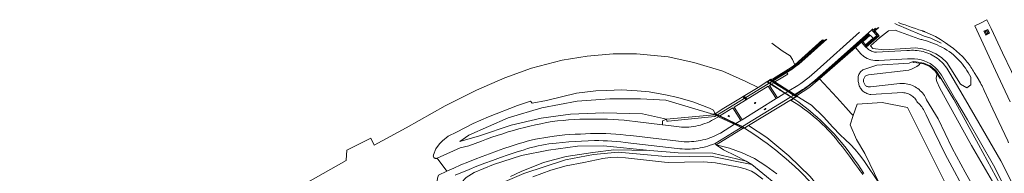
# Model space of a CAD drawing. Header units: metres. Extents: x 89888 to 94270, y 464165 to 468904.
# Tile 366 of 369: x 93065 to 93303, y 468669 to 468706. Entities that reach past the tile are written whole.
import ezdxf

# ---------------------------------------------------------------- set-up
doc = ezdxf.new("R2010")
doc.units = ezdxf.units.M
doc.layers.get('0').update_dxf_attribs({"linetype": 'CONTINUOUS'})
for name, color, linetype, lineweight in [('G_GRENS_ALGEMEEN_-1', 251, 'CONTINUOUS', 13), ('G_GRENS_ALGEMEEN_0', 251, 'CONTINUOUS', 13), ('K_KUNSTWERKGRENS_-1', 251, 'CONTINUOUS', 13), ('K_KUNSTWERKGRENS_0', 251, 'CONTINUOUS', 13), ('Q_BALUSTRADE_LIJN_0', 251, 'CONTINUOUS', 13), ('Q_VERKEERSBORD_0', 251, 'CONTINUOUS', 13), ('S_GBKN_SYMBOOL_GV_GROOT_-1', 251, 'CONTINUOUS', 13), ('S_GBKN_SYMBOOL_OV_GROOT_-1', 251, 'CONTINUOUS', 13), ('T_CULTUURGRENS_0', 251, 'CONTINUOUS', 13), ('T_HEK_LIJN_0', 251, 'CONTINUOUS', 13), ('V_GELEIDECONSTRUCTIE_LIJN_0', 251, 'CONTINUOUS', 13), ('V_WEGGRENS_-1', 251, 'CONTINUOUS', 13), ('V_WEGGRENS_0', 251, 'CONTINUOUS', 13), ('W_WATERGRENS_0', 251, 'CONTINUOUS', 13)]:
    doc.layers.add(name, color=color, linetype=linetype, lineweight=lineweight)

# ---------------------------------------------------------------- blocks, each defined once
blk = doc.blocks.new('S_GBKN_SYMBOOL_OV_GROOT')
for points in [[(-0.21875, 0.0625), (0.21875, 0.0625)], [(-0.21875, 0), (0.21875, 0)], [(-0.1875, 0.0625), (-0.1875, 0)], [(-0.125, 0.09375), (-0.125, 0.0625)], [(-0.125, 0), (-0.125, -0.0625)], [(-0.0625, 0.0625), (-0.0625, 0)], [(0, 0.09375), (0, 0.0625)], [(0, 0), (0, -0.0625)], [(0.0625, 0.0625), (0.0625, 0)], [(0.125, 0.09375), (0.125, 0.0625)], [(0.125, 0), (0.125, -0.0625)], [(0.1875, 0.0625), (0.1875, 0)], [(-0.21875, -0.0625), (0.21875, -0.0625)], [(-0.1875, -0.0625), (-0.1875, -0.09375)], [(-0.0625, -0.0625), (-0.0625, -0.09375)], [(0.0625, -0.0625), (0.0625, -0.09375)], [(0.1875, -0.0625), (0.1875, -0.09375)]]:
    blk.add_lwpolyline(points)
blk = doc.blocks.new('S_GBKN_SYMBOOL_GV_GROOT')
for points in [[(-0.1875, 0.03125), (-0.09375, 0.09375)], [(-0.1875, -0.0625), (0.0625, 0.09375)], [(-0.1875, 0.09375), (0.125, -0.09375)], [(-0.1875, 0), (-0.03125, -0.09375)], [(-0.125, -0.09375), (0.1875, 0.09375)], [(-0.0625, 0.09375), (0.1875, -0.0625)], [(0.03125, -0.09375), (0.1875, 0)], [(0.09375, 0.09375), (0.1875, 0.03125)]]:
    blk.add_lwpolyline(points)
blk = doc.blocks.new('Q_VERKEERSBORD')
for points in [[(-0.5, 0.5), (0.5, 0.5), (0.5, -0.5), (-0.5, -0.5)], [(-0.37, 0.22), (0.36, 0.22), (0.36, -0.21), (-0.37, -0.21)]]:
    blk.add_lwpolyline(points, close=True)
for points in [[(-0.44, 0.46), (0.44, 0.46, -0.414214), (0.46, 0.44), (0.46, -0.44, -0.414214), (0.44, -0.46), (-0.44, -0.46, -0.414214), (-0.46, -0.44), (-0.46, 0.44), (-0.46, 0.44), (-0.46, 0.45), (-0.46, 0.45), (-0.46, 0.45), (-0.46, 0.45), (-0.46, 0.45), (-0.46, 0.45), (-0.46, 0.46), (-0.46, 0.46), (-0.46, 0.46), (-0.45, 0.46), (-0.45, 0.46), (-0.45, 0.46), (-0.45, 0.46), (-0.45, 0.46), (-0.45, 0.46), (-0.44, 0.46), (-0.44, 0.46)], [(-0.29, 0.16), (0.28, 0.16, -0.414214), (0.3, 0.14), (0.3, -0.13, -0.414214), (0.28, -0.16), (-0.29, -0.16, -0.414214), (-0.31, -0.13), (-0.31, 0.14), (-0.31, 0.14), (-0.31, 0.14), (-0.31, 0.14), (-0.31, 0.15), (-0.31, 0.15), (-0.31, 0.15), (-0.3, 0.15), (-0.3, 0.15), (-0.3, 0.15), (-0.3, 0.16), (-0.3, 0.16), (-0.3, 0.16), (-0.3, 0.16), (-0.29, 0.16), (-0.29, 0.16), (-0.29, 0.16), (-0.29, 0.16), (-0.29, 0.16)]]:
    blk.add_lwpolyline(points, format="xyb")

msp = doc.modelspace()

# ---------------------------------------------------------------- linework, layer by layer
at = {"layer": 'G_GRENS_ALGEMEEN_-1'}
for p, q in [((93245.72, 468691.12), (93246.26, 468691.48)), ((93246.26, 468691.48), (93246.36, 468691.54)), ((93246.36, 468691.54), (93246.54, 468691.66))]:
    msp.add_line(p, q, dxfattribs=at)
msp.add_lwpolyline([(93246.03, 468690.8), (93245.62, 468691.06), (93245.72, 468691.12)], dxfattribs=at)
at = {"layer": 'G_GRENS_ALGEMEEN_0'}
for p, q in [((93271.66, 468704.02), (93271, 468703.42)), ((93251.51, 468694.3), (93246.81, 468691.49)), ((93246.14, 468691.56), (93246.26, 468691.48)), ((93246.26, 468691.48), (93246.7, 468691.21)), ((93250.52, 468688.8), (93251.92, 468687.92)), ((93251.75, 468687.16), (93251.78, 468687.18)), ((93252.43, 468687.6), (93251.92, 468687.92))]:
    msp.add_line(p, q, dxfattribs=at)
for points in [[(93259.67, 468701.34), (93259.49, 468701.17), (93253.09, 468695.5), (93251.51, 468694.3)], [(93252.35, 468688.02), (93254.98, 468689.71), (93255.48, 468690.07), (93257.07, 468691.29), (93257.83, 468691.96), (93270.01, 468702.69), (93270.27, 468702.42), (93268.52, 468700.89), (93268.3, 468700.69)], [(93271, 468703.42), (93272, 468702.27), (93269.14, 468699.74)], [(93280.8, 468696.01), (93280.76, 468695.81), (93281.62, 468695.68), (93282.51, 468695.54)], [(93286.55, 468692.99), (93287.27, 468691.91), (93287.45, 468692.03)], [(93246.7, 468691.21), (93247.12, 468690.94), (93247.16, 468690.92)], [(93247.16, 468690.92), (93250.04, 468689.1), (93250.52, 468688.8)], [(93251.78, 468687.18), (93252.08, 468687.38), (93252.43, 468687.6)]]:
    msp.add_lwpolyline(points, dxfattribs=at)
at = {"layer": 'K_KUNSTWERKGRENS_-1'}
for p, q in [((93243.35, 468689.79), (93245.47, 468691.15)), ((93245.47, 468691.15), (93245.57, 468691.22)), ((93246.14, 468691.56), (93246.24, 468691.62)), ((93246.81, 468691.49), (93246.54, 468691.66)), ((93247.44, 468691.1), (93250.81, 468688.98)), ((93241.05, 468680.59), (93251.83, 468687.12)), ((93250.81, 468688.98), (93252.22, 468688.1)), ((93251.85, 468687.13), (93251.83, 468687.12)), ((93252.59, 468687.6), (93251.85, 468687.13)), ((93252.62, 468687.76), (93252.35, 468688.02)), ((93252.73, 468687.69), (93252.59, 468687.6)), ((93252.62, 468687.76), (93252.73, 468687.69)), ((93232.68, 468683.28), (93232.89, 468683.41)), ((93232.68, 468683.28), (93232.81, 468683.22)), ((93232.89, 468683.41), (93232.98, 468683.46)), ((93237.68, 468680.9), (93239.27, 468680.15)), ((93240.11, 468679.99), (93241.05, 468680.59))]:
    msp.add_line(p, q, dxfattribs=at)
for points in [[(93246.24, 468691.62), (93246.43, 468691.73), (93246.54, 468691.66)], [(93243.35, 468689.79), (93235.07, 468684.81), (93232.98, 468683.46)], [(93245.57, 468691.22), (93245.73, 468691.32), (93246.14, 468691.56)], [(93246.98, 468691.38), (93247.4, 468691.12), (93247.44, 468691.1)], [(93233.84, 468682.73), (93233.78, 468682.76), (93233.31, 468682.99)], [(93233.84, 468682.73), (93237.15, 468681.15), (93237.68, 468680.9)], [(93240.11, 468679.99), (93239.91, 468679.87), (93239.79, 468679.95)]]:
    msp.add_lwpolyline(points, dxfattribs=at)
at = {"layer": 'K_KUNSTWERKGRENS_0'}
for p, q in [((93246.81, 468691.49), (93246.98, 468691.38)), ((93252.22, 468688.1), (93252.35, 468688.02))]:
    msp.add_line(p, q, dxfattribs=at)
for points in [[(93232.81, 468683.22), (93233.13, 468683.07), (93233.31, 468682.99)], [(93239.27, 468680.15), (93239.45, 468680.06), (93239.79, 468679.95)]]:
    msp.add_lwpolyline(points, dxfattribs=at)
at = {"layer": 'Q_BALUSTRADE_LIJN_0'}
for p, q in [((93251.48, 468694.38), (93259.16, 468701.25)), ((93270.11, 468702.54), (93257.06, 468691.08)), ((93246.09, 468691.71), (93246.24, 468691.62)), ((93246.24, 468691.62), (93246.36, 468691.54)), ((93246.36, 468691.54), (93246.79, 468691.27)), ((93250.61, 468688.86), (93252.01, 468687.97)), ((93252.59, 468687.6), (93252.69, 468687.54)), ((93233.52, 468683.11), (93232.89, 468683.41)), ((93239.5, 468680.29), (93237.91, 468681.04)), ((93240.11, 468679.99), (93239.5, 468680.29)), ((93240.18, 468679.97), (93240.11, 468679.99))]:
    msp.add_line(p, q, dxfattribs=at)
for points in [[(93272.23, 468704.16), (93271.35, 468703.4), (93272.37, 468702.26), (93269.36, 468699.6)], [(93246.79, 468691.27), (93247.21, 468691), (93247.25, 468690.98)], [(93247.25, 468690.98), (93250.13, 468689.16), (93250.61, 468688.86)], [(93252.01, 468687.97), (93252.51, 468687.66), (93252.59, 468687.6)], [(93232.89, 468683.41), (93232.89, 468683.41), (93232.69, 468683.51)], [(93234.05, 468682.86), (93233.99, 468682.89), (93233.52, 468683.11)], [(93237.91, 468681.04), (93237.38, 468681.29), (93234.05, 468682.86)]]:
    msp.add_lwpolyline(points, dxfattribs=at)
at = {"layer": 'T_CULTUURGRENS_0'}
msp.add_line((93241.88, 468671.26), (93240.45, 468672), dxfattribs=at)
for points in [[(93177.14, 468647.5), (93175.27, 468656.86), (93175.12, 468658.11), (93175.17, 468659.13), (93175.43, 468660.1), (93175.8, 468661.11), (93176.65, 468663.47), (93177.58, 468664.41), (93180.66, 468666.38), (93186.86, 468669.07), (93196.9, 468672.37), (93203.63, 468673.63), (93209.59, 468674.16), (93214.92, 468673.69), (93221.94, 468673.08), (93231.87, 468673.27), (93241.88, 468671.26)], [(93183.68, 468668.36), (93186.21, 468669.51), (93191.59, 468671.68), (93197.05, 468673.15), (93203.47, 468674.08), (93208.56, 468674.77), (93217.24, 468674.61)]]:
    msp.add_lwpolyline(points, dxfattribs=at)
at = {"layer": 'T_HEK_LIJN_0'}
msp.add_lwpolyline([(93271.72, 468624.04), (93269.64, 468629.92), (93261.89, 468649.47), (93256.76, 468657.71), (93250.27, 468664.31), (93241.88, 468671.26)], dxfattribs=at)
at = {"layer": 'V_GELEIDECONSTRUCTIE_LIJN_0'}
for p, q in [((93245.72, 468691.12), (93245.57, 468691.22)), ((93245.57, 468691.22), (93245.57, 468691.22)), ((93246.13, 468690.86), (93245.72, 468691.12)), ((93246.58, 468690.56), (93246.13, 468690.86)), ((93251.85, 468687.13), (93251.78, 468687.18))]:
    msp.add_line(p, q, dxfattribs=at)
for points in [[(93287.53, 468700.46), (93285.07, 468701.68), (93283.41, 468702.16), (93278.49, 468704.22), (93277.82, 468704.51), (93277.15, 468704.81), (93276.5, 468705.13), (93276.36, 468705.2)], [(93249.89, 468688.41), (93249.38, 468688.74), (93246.58, 468690.56)], [(93251.28, 468687.52), (93250.35, 468688.13), (93249.89, 468688.41)], [(93251.78, 468687.18), (93251.3, 468687.5), (93251.28, 468687.52)], [(93268.87, 468669.07), (93268.15, 468670.18), (93267.41, 468671.28), (93266.65, 468672.36), (93265.87, 468673.43), (93265.07, 468674.49), (93264.25, 468675.54), (93263.42, 468676.57), (93262.57, 468677.58), (93261.7, 468678.58), (93260.92, 468679.42), (93260.12, 468680.24), (93259.31, 468681.04), (93258.48, 468681.83), (93257.63, 468682.6), (93256.77, 468683.36), (93255.9, 468684.09), (93255.01, 468684.81), (93254.1, 468685.51), (93253.18, 468686.2), (93252.25, 468686.86), (93251.85, 468687.13)]]:
    msp.add_lwpolyline(points, dxfattribs=at)
at = {"layer": 'V_WEGGRENS_-1'}
for p, q in [((93245.81, 468690.09), (93237.61, 468685.04)), ((93245.81, 468690.09), (93247.71, 468687.08)), ((93246.13, 468690.86), (93246.03, 468690.8)), ((93246.49, 468690.51), (93246.1, 468690.27)), ((93246.1, 468690.27), (93248.02, 468687.27)), ((93246.58, 468690.56), (93246.49, 468690.51)), ((93247.16, 468690.92), (93246.58, 468690.56)), ((93246.79, 468691.27), (93246.7, 468691.21)), ((93246.98, 468691.38), (93246.79, 468691.27)), ((93247.25, 468690.98), (93247.16, 468690.92)), ((93247.44, 468691.1), (93247.25, 468690.98)), ((93247.71, 468687.08), (93239.49, 468682)), ((93247.71, 468687.08), (93248.02, 468687.27)), ((93248.02, 468687.27), (93249.84, 468688.38)), ((93249.84, 468688.38), (93249.89, 468688.41)), ((93249.89, 468688.41), (93250.52, 468688.8)), ((93250.52, 468688.8), (93250.61, 468688.86)), ((93250.61, 468688.86), (93250.81, 468688.98)), ((93251.23, 468687.49), (93251.28, 468687.52)), ((93251.92, 468687.92), (93252.01, 468687.97)), ((93252.01, 468687.97), (93252.22, 468688.1)), ((93237.31, 468684.85), (93234.13, 468682.91)), ((93237.31, 468684.85), (93239.18, 468681.82)), ((93237.61, 468685.04), (93239.49, 468682)), ((93233.52, 468683.11), (93233.31, 468682.99)), ((93233.6, 468683.16), (93233.52, 468683.11)), ((93234.05, 468682.86), (93233.84, 468682.73)), ((93234.13, 468682.91), (93234.05, 468682.86)), ((93237.91, 468681.04), (93237.68, 468680.9)), ((93237.99, 468681.09), (93237.91, 468681.04)), ((93239.18, 468681.82), (93237.99, 468681.09)), ((93239.49, 468682), (93239.18, 468681.82)), ((93239.27, 468680.15), (93239.5, 468680.29)), ((93239.5, 468680.29), (93239.59, 468680.34))]:
    msp.add_line(p, q, dxfattribs=at)
for points in [[(93246.7, 468691.21), (93246.32, 468690.98), (93246.13, 468690.86)], [(93239.59, 468680.34), (93251.04, 468687.38), (93251.23, 468687.49)], [(93251.28, 468687.52), (93251.57, 468687.71), (93251.92, 468687.92)]]:
    msp.add_lwpolyline(points, dxfattribs=at)
at = {"layer": 'V_WEGGRENS_0'}
for p, q in [((93252.26, 468695.22), (93258.94, 468701.22)), ((93259.93, 468701.38), (93253.92, 468696.04)), ((93267.86, 468703.07), (93257.62, 468693.92)), ((93266.84, 468699.41), (93258.19, 468691.82)), ((93268.3, 468700.69), (93266.84, 468699.41)), ((93269.14, 468699.74), (93268.3, 468700.69)), ((93250.3, 468693.37), (93246.98, 468691.38)), ((93250.3, 468693.37), (93250.56, 468692.95)), ((93246.03, 468690.8), (93245.47, 468691.15)), ((93246.49, 468690.51), (93246.03, 468690.8)), ((93249.84, 468688.38), (93246.49, 468690.51)), ((93252.95, 468690.28), (93250.81, 468688.98)), ((93251.23, 468687.49), (93249.84, 468688.38)), ((93251.75, 468687.16), (93251.23, 468687.49)), ((93251.83, 468687.12), (93251.75, 468687.16)), ((93252.22, 468688.1), (93253.76, 468689.03)), ((93232.81, 468683.22), (93221.27, 468682.1)), ((93233.31, 468682.99), (93232.92, 468682.76)), ((93232.98, 468683.46), (93233.6, 468683.16)), ((93233.6, 468683.16), (93234.13, 468682.91)), ((93234.13, 468682.91), (93237.99, 468681.09)), ((93233.01, 468676.3), (93239.27, 468680.15)), ((93239.79, 468679.95), (93233.24, 468675.92)), ((93237.99, 468681.09), (93239.59, 468680.34)), ((93239.59, 468680.34), (93240.19, 468680.05)), ((93240.19, 468680.05), (93240.11, 468679.99)), ((93241.05, 468680.59), (93240.19, 468680.05)), ((93233.24, 468675.92), (93233.01, 468676.3)), ((93168.27, 468669.63), (93165.99, 468672.73)), ((93232.48, 468673.97), (93240.45, 468672))]:
    msp.add_line(p, q, dxfattribs=at)
for points in [[(93298.54, 468706.08), (93296.84, 468705.21), (93295.62, 468704.57)], [(93307.31, 468687.67), (93306.72, 468688.84), (93306.14, 468690.02), (93305.58, 468691.21), (93305.02, 468692.4), (93304.47, 468693.59), (93302.34, 468698.09), (93299.59, 468703.96), (93298.54, 468706.08)], [(93259, 468693.15), (93270.78, 468703.64), (93271.03, 468703.86)], [(93272.49, 468704.23), (93271.54, 468703.39), (93272.55, 468702.24), (93269.46, 468699.47)], [(93282.99, 468703.4), (93282.16, 468703.67), (93281.33, 468703.95), (93280.51, 468704.23), (93279.68, 468704.52), (93278.86, 468704.82), (93278.2, 468705.04), (93277.55, 468705.28), (93277.21, 468705.41)], [(93295.62, 468704.57), (93300.62, 468693.87), (93304.15, 468686.34)], [(93271.1, 468701.63), (93270.41, 468702.39), (93268.6, 468700.78), (93269.28, 468700.03), (93271.1, 468701.63)], [(93276.49, 468703.53), (93274.86, 468703.39), (93272.67, 468701.74), (93270.51, 468699.79), (93271.08, 468699.18), (93273.66, 468698.87), (93278.96, 468699.17), (93281.34, 468699.31), (93283.03, 468699.09), (93284.66, 468698.62), (93286.21, 468697.9), (93287.62, 468696.95), (93288.88, 468695.8), (93292.21, 468690.58), (93293.68, 468689.66), (93294.64, 468690.4), (93294.68, 468692.26), (93294.38, 468692.81), (93294.07, 468693.35), (93293.74, 468693.88), (93293.39, 468694.39), (93293.02, 468694.9), (93292.64, 468695.39), (93292.24, 468695.87), (93291.82, 468696.33), (93291.38, 468696.78), (93290.93, 468697.21), (93290.46, 468697.62), (93289.98, 468698.02), (93289.44, 468698.41), (93288.88, 468698.77), (93288.3, 468699.12), (93287.72, 468699.45), (93287.13, 468699.75), (93286.52, 468700.04), (93285.91, 468700.31), (93285.29, 468700.55), (93284.66, 468700.78), (93284.02, 468700.98), (93283.38, 468701.16), (93283.13, 468701.23), (93282.87, 468701.29), (93282.62, 468701.35), (93282.36, 468701.4), (93282.1, 468701.46), (93276.85, 468703.4), (93276.49, 468703.53)], [(93294.48, 468694.98), (93294.25, 468695.29), (93294.02, 468695.6), (93293.78, 468695.9), (93293.54, 468696.2), (93293.3, 468696.49), (93292.64, 468697.2), (93291.95, 468697.87), (93291.24, 468698.52), (93290.5, 468699.14), (93289.73, 468699.72), (93288.59, 468700.55), (93287.4, 468701.31), (93286.17, 468702.01), (93284.9, 468702.64), (93283.6, 468703.2), (93283.48, 468703.24), (93283.35, 468703.28), (93283.23, 468703.32), (93283.11, 468703.36), (93282.99, 468703.4)], [(93252.26, 468695.22), (93251.69, 468696.47), (93251.11, 468697.39), (93249.18, 468698.63), (93246.68, 468700.47)], [(93293.85, 468681.99), (93291.09, 468686.75), (93287.58, 468692.74), (93287.13, 468693.38), (93286.63, 468693.98), (93286.09, 468694.54), (93285.5, 468695.05), (93284.88, 468695.52), (93284.18, 468695.89), (93283.44, 468696.19), (93282.69, 468696.42), (93281.91, 468696.58), (93281.13, 468696.67), (93280.99, 468696.68), (93280.85, 468696.68), (93280.71, 468696.69), (93280.57, 468696.69), (93280.43, 468696.69), (93279.41, 468696.68), (93272.46, 468696.23), (93271.5, 468696.23), (93270.56, 468696.4), (93269.67, 468696.75), (93268.85, 468697.26), (93268.15, 468697.9), (93266.84, 468699.41)], [(93269.46, 468699.47), (93269.41, 468699.42), (93269.14, 468699.74)], [(93269.46, 468699.47), (93269.63, 468699.28), (93269.82, 468699.1), (93270.02, 468698.93), (93270.24, 468698.79), (93270.46, 468698.66), (93270.7, 468698.54), (93270.94, 468698.45), (93271.19, 468698.37), (93271.44, 468698.31), (93271.7, 468698.27), (93271.96, 468698.26), (93279.21, 468698.66), (93279.87, 468698.7), (93280.35, 468698.72), (93280.82, 468698.73), (93281.29, 468698.71), (93281.76, 468698.67), (93282.23, 468698.61), (93282.7, 468698.52), (93283.16, 468698.42), (93283.62, 468698.29), (93284.07, 468698.14), (93284.51, 468697.97), (93284.94, 468697.78), (93285.36, 468697.56), (93285.77, 468697.32), (93286.17, 468697.06), (93286.56, 468696.79), (93286.94, 468696.5), (93287.3, 468696.19), (93287.65, 468695.87), (93287.98, 468695.53), (93288.3, 468695.17), (93288.6, 468694.81), (93288.88, 468694.43), (93289.15, 468694.04), (93289.4, 468693.63), (93289.63, 468693.22), (93292.83, 468687.78), (93295.72, 468682.78)], [(93150.8, 468675.84), (93158.45, 468680.07), (93167.9, 468685.37), (93175.42, 468689.15), (93182.24, 468692.09), (93188.7, 468694.38), (93196.12, 468696.37), (93202.14, 468697.29), (93208.38, 468697.85), (93214.03, 468697.9), (93221.64, 468697.12), (93227.88, 468695.82), (93234.84, 468693.69), (93240.43, 468691.23), (93243.35, 468689.79)], [(93246.54, 468691.66), (93247.05, 468691.97), (93251.31, 468694.59), (93252.26, 468695.22)], [(93253.92, 468696.04), (93253.19, 468695.41), (93252.4, 468694.78), (93251.58, 468694.2), (93250.52, 468693.52), (93250.3, 468693.37)], [(93280.8, 468696.01), (93279.82, 468695.64), (93271.98, 468695.11), (93268.62, 468694), (93268.43, 468693.85), (93268.25, 468693.69), (93268.08, 468693.51), (93267.94, 468693.31), (93267.81, 468693.11), (93267.7, 468692.89), (93267.61, 468692.66), (93267.54, 468692.43), (93267.49, 468692.19), (93267.47, 468691.94), (93267.47, 468691.7), (93267.49, 468691.46), (93267.53, 468691.22), (93267.59, 468690.98), (93267.63, 468690.72), (93267.69, 468690.46), (93267.78, 468690.2), (93267.88, 468689.96), (93268, 468689.72), (93268.14, 468689.49), (93268.3, 468689.28), (93268.47, 468689.08), (93268.66, 468688.89), (93268.87, 468688.72), (93269.09, 468688.57), (93269.32, 468688.44), (93269.56, 468688.32), (93269.81, 468688.23), (93270.06, 468688.15), (93270.32, 468688.1), (93270.59, 468688.06), (93278.21, 468688.53), (93278.51, 468688.51), (93278.81, 468688.46), (93279.1, 468688.4), (93279.4, 468688.31), (93279.68, 468688.2), (93279.95, 468688.07), (93280.22, 468687.92), (93280.47, 468687.76), (93280.71, 468687.58), (93280.94, 468687.37), (93281.15, 468687.16), (93281.34, 468686.93), (93281.52, 468686.68), (93281.68, 468686.42), (93281.82, 468686.16), (93282.1, 468685.91), (93282.36, 468685.65), (93282.61, 468685.38), (93282.84, 468685.09), (93283.06, 468684.8), (93283.26, 468684.49), (93283.45, 468684.17), (93283.62, 468683.84), (93283.77, 468683.5), (93283.9, 468683.16), (93284.55, 468681.82), (93288.49, 468673.72), (93294.17, 468663.15)], [(93287.45, 468692.03), (93286.21, 468693.84), (93284.9, 468694.95), (93283.32, 468695.65), (93281.51, 468695.91), (93280.8, 468696.01)], [(93303.79, 468676.46), (93303.6, 468676.89), (93299.99, 468684.58), (93297.9, 468689.07), (93297.73, 468689.43), (93297.56, 468689.79), (93297.38, 468690.16), (93297.19, 468690.51), (93297, 468690.86), (93296.2, 468692.23), (93295.5, 468693.41), (93295.31, 468693.73), (93295.11, 468694.05), (93294.9, 468694.36), (93294.69, 468694.67), (93294.48, 468694.98)], [(93250.56, 468692.95), (93248.9, 468692), (93247.44, 468691.1)], [(93258.19, 468691.82), (93258.1, 468691.74), (93255.63, 468689.71), (93254.27, 468688.77), (93252.62, 468687.76)], [(93257.62, 468693.92), (93256.99, 468693.35), (93256.34, 468692.8), (93255.69, 468692.27), (93255.02, 468691.75), (93254.34, 468691.24), (93253.65, 468690.76), (93252.95, 468690.28)], [(93253.76, 468689.03), (93254.1, 468689.25), (93254.6, 468689.58), (93255.41, 468690.16), (93256.21, 468690.77), (93257, 468691.4), (93257.76, 468692.06), (93259, 468693.15)], [(93266.32, 468683.03), (93265.79, 468683.52), (93264.56, 468684.96), (93262.39, 468687.38), (93258.19, 468691.82)], [(93301.72, 468666.44), (93296.55, 468676.02), (93290.59, 468686.88), (93287.45, 468692.03)], [(93246.03, 468690.8), (93245.76, 468690.63), (93233.6, 468683.16)], [(93232.98, 468683.46), (93232.59, 468684.3), (93231.64, 468684.76), (93227.63, 468686.31), (93223.99, 468687.32), (93221.04, 468688.01), (93217.07, 468688.74), (93214.2, 468688.97), (93210.38, 468689.17), (93206.91, 468689.07), (93204.19, 468688.95), (93199.56, 468688.39), (93192.32, 468686.65), (93188.91, 468685.98), (93188.5, 468686.44), (93185.32, 468685.46), (93178.33, 468682.74), (93174.61, 468681.06), (93170.61, 468679.02), (93168.63, 468678.01), (93167.27, 468676.96), (93166.49, 468676.17), (93165.67, 468674.96), (93165.06, 468673.56), (93165.04, 468673.46), (93165.03, 468673.34), (93165.04, 468673.23), (93165.08, 468673.12), (93165.12, 468673.02), (93165.19, 468672.93), (93165.26, 468672.85), (93165.35, 468672.78), (93165.45, 468672.73), (93165.56, 468672.7)], [(93191.02, 468682.37), (93183.79, 468680.69), (93176.18, 468678.16), (93171.46, 468676.77), (93173.59, 468678.32), (93183.09, 468682.43), (93191.21, 468684.87), (93199.72, 468686.5), (93207.64, 468687.04), (93214.97, 468687.02), (93221.13, 468686.71), (93232.68, 468683.28)], [(93251.83, 468687.12), (93251.36, 468686.66), (93252.17, 468686.16), (93252.96, 468685.65), (93253.74, 468685.12), (93254.51, 468684.57), (93255.27, 468684), (93256.02, 468683.42), (93256.75, 468682.82), (93257.47, 468682.2), (93258.17, 468681.57), (93258.86, 468680.92), (93259.54, 468680.26), (93260.2, 468679.58), (93260.84, 468678.89), (93261.47, 468678.18), (93262.09, 468677.46), (93262.68, 468676.72), (93263.7, 468675.45), (93264.69, 468674.17), (93265.68, 468672.88), (93266.65, 468671.57), (93267.6, 468670.26), (93267.93, 468669.78), (93268.27, 468669.3), (93268.6, 468668.83)], [(93252.73, 468687.69), (93256.23, 468685.54), (93259.16, 468682.68), (93261.4, 468680.24), (93263.13, 468678.34), (93264.4, 468677.23), (93265.62, 468676.06), (93266.77, 468674.83), (93267.86, 468673.54), (93268.88, 468672.2), (93272.66, 468666.54)], [(93266.32, 468683.03), (93267.25, 468685.78), (93273.27, 468686.13), (93279.37, 468684.97), (93295.73, 468652.36), (93294.41, 468650.58)], [(93165.99, 468672.73), (93171.51, 468675.2), (93173.6, 468675.72), (93176.62, 468676.83), (93177.89, 468677.31), (93179.17, 468677.78), (93180.46, 468678.22), (93181.76, 468678.64), (93183.06, 468679.05), (93184.37, 468679.43), (93185.69, 468679.8), (93187.01, 468680.14), (93188.33, 468680.47), (93189.66, 468680.77), (93191, 468681.05), (93192.34, 468681.31), (93193.68, 468681.55), (93195.01, 468681.71), (93196.34, 468681.84), (93197.67, 468681.95), (93199.01, 468682.04), (93200.34, 468682.1), (93201.68, 468682.15), (93203.02, 468682.17), (93204.35, 468682.17), (93205.69, 468682.15), (93207.03, 468682.11), (93208.37, 468682.05), (93209.7, 468681.97), (93211.04, 468681.86), (93212.37, 468681.73), (93213.7, 468681.58), (93220.28, 468680.77)], [(93221.27, 468682.1), (93215.5, 468683.4), (93206.19, 468683.66), (93198.09, 468683.37), (93191.02, 468682.37)], [(93220.28, 468680.77), (93221.75, 468680.59), (93224.33, 468680.28), (93224.9, 468680.23), (93225.48, 468680.22), (93226.05, 468680.22), (93226.63, 468680.25), (93227.2, 468680.3), (93227.77, 468680.38), (93228.34, 468680.47), (93228.9, 468680.59), (93229.46, 468680.73), (93230.01, 468680.9), (93230.55, 468681.09), (93231.09, 468681.29), (93231.62, 468681.52), (93232.13, 468681.78), (93232.64, 468682.05), (93233.84, 468682.73)], [(93232.92, 468682.76), (93221.69, 468681.66), (93221.32, 468681.62), (93221.27, 468682.1)], [(93272.66, 468666.54), (93269.13, 468673.88), (93267.07, 468677.24), (93265.56, 468680.8), (93266.32, 468683.03)], [(93295.72, 468682.78), (93301.93, 468672.09), (93306.08, 468663.85), (93307.03, 468664.05)], [(93168.27, 468669.63), (93169.97, 468670.38), (93171.67, 468671.11), (93173.38, 468671.82), (93175.1, 468672.51), (93176.83, 468673.18), (93178.57, 468673.82), (93180.31, 468674.44), (93182.07, 468675.04), (93183.83, 468675.62), (93184.78, 468675.95), (93185.74, 468676.27), (93186.71, 468676.56), (93187.69, 468676.83), (93188.67, 468677.07), (93189.66, 468677.29), (93190.65, 468677.49), (93191.65, 468677.67), (93192.65, 468677.83), (93194.18, 468678.07), (93195.45, 468678.21), (93196.72, 468678.33), (93197.99, 468678.43), (93199.26, 468678.51), (93200.53, 468678.56), (93201.75, 468678.63), (93202.97, 468678.68), (93204.19, 468678.7), (93205.41, 468678.7), (93206.63, 468678.67), (93207.85, 468678.62), (93209.07, 468678.54), (93210.28, 468678.44), (93211.5, 468678.32), (93212.71, 468678.17), (93225.57, 468676.7), (93226.14, 468676.69), (93226.71, 468676.7), (93227.27, 468676.73), (93227.83, 468676.77), (93228.39, 468676.84), (93228.95, 468676.92), (93229.51, 468677.02), (93230.06, 468677.15), (93230.61, 468677.28), (93231.15, 468677.44), (93231.69, 468677.62), (93232.22, 468677.81), (93232.74, 468678.02), (93233.26, 468678.25), (93233.77, 468678.49), (93234.27, 468678.75), (93237.68, 468680.9)], [(93220.28, 468680.77), (93220.29, 468681.72), (93221.27, 468682.1)], [(93255.88, 468667.14), (93253.93, 468669.16), (93253.62, 468669.46), (93253.3, 468669.77), (93252.98, 468670.07), (93252.66, 468670.36), (93252.34, 468670.66), (93252.01, 468670.95), (93251.68, 468671.24), (93251.35, 468671.53), (93251.01, 468671.81), (93250.68, 468672.09), (93249.68, 468672.96), (93248.67, 468673.81), (93247.64, 468674.64), (93246.6, 468675.46), (93245.55, 468676.25), (93244.49, 468677.04), (93243.41, 468677.8), (93242.32, 468678.55), (93241.22, 468679.28), (93240.11, 468679.99)], [(93257.72, 468666.13), (93255.94, 468668.33), (93250.77, 468673.33), (93245.47, 468677.73), (93241.05, 468680.59)], [(93312.08, 468640.55), (93309.66, 468648.2), (93304.17, 468663.19), (93300.17, 468671.09), (93293.85, 468681.99)], [(93144.01, 468672.23), (93144.17, 468674.66), (93149.94, 468677.54), (93150.8, 468675.84)], [(93211.29, 468676.55), (93210.24, 468676.67), (93209.18, 468676.78), (93208.12, 468676.86), (93207.07, 468676.92), (93206.01, 468676.96), (93204.94, 468676.97), (93203.88, 468676.97), (93202.34, 468676.93), (93200.8, 468676.87), (93199.26, 468676.78), (93197.71, 468676.67), (93196.18, 468676.53), (93194.64, 468676.38), (93193.77, 468676.28), (93192.9, 468676.17), (93192.03, 468676.03), (93191.17, 468675.87), (93190.31, 468675.7), (93189.46, 468675.5), (93188.61, 468675.28), (93187.77, 468675.04), (93186.93, 468674.78), (93185.01, 468674.17), (93183.11, 468673.54), (93181.21, 468672.89), (93179.31, 468672.22), (93177.43, 468671.52), (93175.55, 468670.8), (93173.68, 468670.06), (93170.33, 468668.68)], [(93174, 468648.12), (93172.21, 468655.05), (93171.56, 468658.32), (93170.66, 468662.32), (93170.43, 468664.22), (93171.78, 468666.78), (93172.97, 468668.1), (93174.86, 468669.29), (93179.52, 468671.23), (93186.3, 468673.38), (93192.83, 468674.69), (93199.83, 468675.62), (93206.04, 468675.73), (93217.24, 468674.61)], [(93233.01, 468676.3), (93232.43, 468676.06), (93231.84, 468675.85), (93231.25, 468675.66), (93230.65, 468675.49), (93230.04, 468675.34), (93229.43, 468675.21), (93228.81, 468675.11), (93228.19, 468675.03), (93227.57, 468674.97), (93226.95, 468674.93), (93226.32, 468674.92), (93225.7, 468674.93), (93225.07, 468674.96), (93224.45, 468675.02), (93223.83, 468675.09), (93211.29, 468676.55)], [(93233.24, 468675.92), (93236.43, 468675.14), (93239.51, 468674.05), (93242.47, 468672.64), (93245.27, 468670.94), (93247.88, 468668.96)], [(93240.45, 468672), (93237.96, 468673.28), (93235, 468674.74), (93233.24, 468675.92)], [(93165.56, 468672.7), (93165.67, 468672.68), (93165.78, 468672.68), (93165.89, 468672.7), (93165.99, 468672.73)], [(93217.24, 468674.61), (93224.05, 468674.03), (93232.48, 468673.97)], [(93065.26, 468628.49), (93069.09, 468630.64), (93107.15, 468651.73), (93129.18, 468663.86), (93143.97, 468672.21), (93144.01, 468672.23)], [(93166.12, 468666.43), (93166.05, 468666.68), (93166.01, 468666.93), (93165.98, 468667.19), (93165.98, 468667.44), (93166, 468667.7), (93166.04, 468667.95), (93166.11, 468668.2), (93166.19, 468668.44), (93166.3, 468668.67), (93168.27, 468669.63)]]:
    msp.add_lwpolyline(points, dxfattribs=at)
at = {"layer": 'W_WATERGRENS_0'}
for points in [[(93282.51, 468695.54), (93282.4, 468695.44), (93282.29, 468695.34), (93282.18, 468695.24), (93282.06, 468695.15), (93281.94, 468695.06), (93281.65, 468694.85), (93281.34, 468694.66), (93281.03, 468694.49), (93280.71, 468694.33), (93280.38, 468694.19), (93280.04, 468694.07), (93279.69, 468693.97), (93270.01, 468692.79), (93269.33, 468692.61), (93269.21, 468692.48), (93269.09, 468692.34), (93269, 468692.19), (93268.92, 468692.02), (93268.86, 468691.85), (93268.82, 468691.67), (93268.8, 468691.49), (93268.81, 468691.31), (93268.83, 468691.13), (93268.88, 468690.95), (93268.94, 468690.78), (93269.03, 468690.62), (93269.13, 468690.47), (93269.22, 468690.34), (93269.32, 468690.22), (93269.45, 468690.12), (93269.58, 468690.03), (93269.73, 468689.97), (93269.88, 468689.92), (93270.03, 468689.9), (93270.19, 468689.89), (93270.35, 468689.91), (93270.5, 468689.95), (93277.56, 468690.74), (93277.95, 468690.76), (93278.33, 468690.75), (93278.71, 468690.72), (93279.1, 468690.67), (93279.47, 468690.6), (93279.85, 468690.51), (93280.21, 468690.39), (93280.57, 468690.25), (93280.92, 468690.09), (93281.26, 468689.91), (93281.59, 468689.71), (93281.9, 468689.49), (93282.21, 468689.25), (93282.49, 468689), (93282.77, 468688.73), (93283.02, 468688.44), (93283.26, 468688.14), (93283.48, 468687.82), (93283.68, 468687.49), (93283.86, 468687.16), (93284.02, 468686.81), (93286.77, 468682.22), (93290.15, 468675.17), (93293.35, 468669.39), (93296.31, 468664.07)], [(93282.51, 468695.54), (93283.24, 468695.43), (93284.76, 468694.79), (93286.07, 468693.7), (93286.55, 468692.99)], [(93301.57, 468664.23), (93294.8, 468675.79), (93289.39, 468685.71), (93287.21, 468689.57), (93286.5, 468691.19), (93286.43, 468691.41), (93286.38, 468691.64), (93286.35, 468691.86), (93286.35, 468692.09), (93286.37, 468692.33), (93286.4, 468692.55), (93286.46, 468692.77), (93286.55, 468692.99)], [(93244.53, 468667.68), (93242.62, 468669.16), (93241.81, 468669.62), (93240.27, 468670.2), (93238.69, 468670.59), (93233.06, 468671.61), (93230.17, 468671.83), (93225.6, 468671.82), (93221.75, 468671.73), (93220.82, 468671.76), (93214.29, 468672.53), (93211.37, 468672.84), (93209.54, 468672.95), (93207.66, 468672.89), (93205.94, 468672.66), (93201.32, 468671.74), (93197.06, 468670.91), (93193.34, 468669.85), (93189, 468668.29)]]:
    msp.add_lwpolyline(points, dxfattribs=at)

# ---------------------------------------------------------------- block references
at = {"layer": 'Q_VERKEERSBORD_0', "rotation": 115}
msp.add_blockref('Q_VERKEERSBORD', (93298.51, 468703.06), dxfattribs=at)
at = {"layer": 'S_GBKN_SYMBOOL_GV_GROOT_-1'}
for p, rotation in [((93248.64, 468689.18), 148), ((93242.64, 468686.04), 32), ((93236.3, 468682.88), 155)]:
    msp.add_blockref('S_GBKN_SYMBOOL_GV_GROOT', p, dxfattribs=dict(at, rotation=rotation))
at = {"layer": 'S_GBKN_SYMBOOL_OV_GROOT_-1'}
for p, rotation in [((93240.01, 468687.45), 31), ((93240.42, 468687.06), 32), ((93245.05, 468684.56), 32)]:
    msp.add_blockref('S_GBKN_SYMBOOL_OV_GROOT', p, dxfattribs=dict(at, rotation=rotation))

doc.saveas('drawing.dxf')
